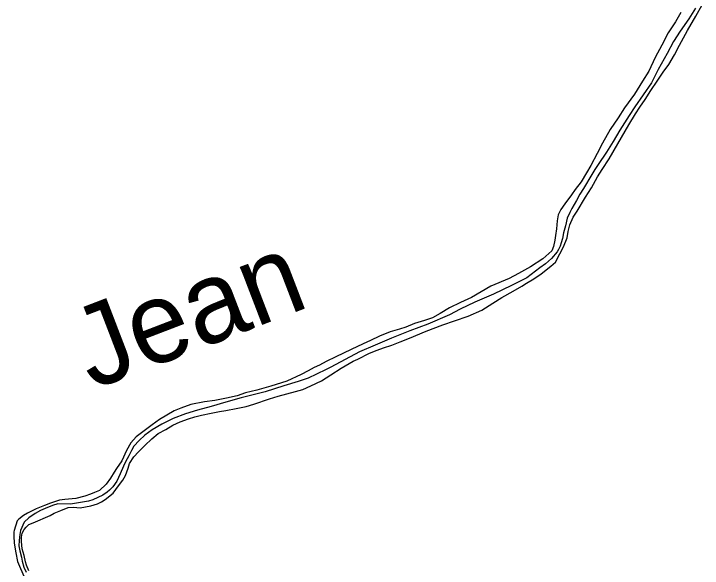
# Model space of a CAD drawing. Extents: x 31699 to 244310, y -8841 to 11474.
# Drawn here: x 98172.5 to 98471.9, y 2323.3 to 2564.4 of the extents above; entities that cross this region are included whole.
import ezdxf

# ---------------------------------------------------------------- set-up
doc = ezdxf.new("R2010")
doc.units = 0
doc.layers.add('R_Draft', color=7, linetype='Continuous')
doc.layers.add('R_Logo', color=7, linetype='Continuous')

msp = doc.modelspace()

# ---------------------------------------------------------------- linework, layer by layer
at = {"layer": 'R_Draft'}
for points in [[(98384.79, 2440.98), (98389.71, 2443.79), (98393.5, 2446), (98395.56, 2447.21), (98398.62, 2449.08), (98401.94, 2451.23), (98406.13, 2454.64), (98408.05, 2456.38), (98409.97, 2459.99), (98411.56, 2462.99), (98413.15, 2467), (98413.68, 2469.67), (98414.4, 2472.61), (98415.86, 2475.89), (98417.51, 2478.49), (98421.22, 2484.64), (98423.81, 2488.72), (98426.39, 2493.53), (98428.38, 2496.67), (98431.43, 2501.35), (98435.21, 2507.77), (98436.87, 2510.57), (98440.05, 2516.06), (98442.9, 2520.87), (98444.82, 2523.81), (98447.14, 2527.08), (98449.53, 2530.96), (98452.31, 2535.04), (98454.9, 2538.92), (98457.35, 2542.33), (98459.87, 2546.54), (98462.06, 2550.75), (98465.57, 2557.03), (98469.08, 2563.31), (98471.93, 2568.19)], [(98384.79, 2440.98), (98389.71, 2443.79), (98393.5, 2446), (98395.56, 2447.21), (98398.62, 2449.08), (98401.94, 2451.23), (98406.13, 2454.64), (98408.05, 2456.38), (98409.97, 2459.99), (98411.56, 2462.99), (98413.15, 2467), (98413.68, 2469.67), (98414.4, 2472.61), (98415.86, 2475.89), (98417.51, 2478.49), (98421.22, 2484.64), (98423.81, 2488.72), (98426.39, 2493.53), (98428.38, 2496.67), (98431.43, 2501.35), (98435.21, 2507.77), (98436.87, 2510.57), (98440.05, 2516.06), (98442.9, 2520.87), (98444.82, 2523.81), (98447.14, 2527.08), (98449.53, 2530.96), (98452.31, 2535.04), (98454.9, 2538.92), (98457.35, 2542.33), (98459.87, 2546.54), (98462.06, 2550.75), (98465.57, 2557.03), (98469.08, 2563.31), (98471.93, 2568.19)], [(98462.68, 2564.9), (98460.36, 2560.82), (98457.18, 2556.01), (98454.33, 2550.73), (98451.48, 2545.38), (98448.64, 2539.44), (98445.99, 2535.03), (98442.47, 2529.41), (98438.1, 2523.53), (98435.31, 2519.18), (98431.86, 2514.04), (98428.48, 2508.09), (98426.3, 2503.61), (98423.52, 2498.4), (98421.53, 2495.19), (98419.28, 2491.31), (98416.69, 2487.97), (98415.03, 2485.63), (98412.18, 2481.75), (98410.45, 2479.28), (98409.33, 2476.94), (98408.87, 2474.34), (98408.55, 2470.86), (98408.15, 2467.99), (98407.83, 2465.92), (98407.3, 2463.19), (98406.57, 2461.31), (98402.66, 2457.84), (98397.27, 2454.35), (98392.02, 2451.4), (98387.9, 2449.19), (98380.05, 2445.97), (98371.54, 2441.01), (98366.76, 2438.8), (98361.97, 2436.45), (98357.98, 2434.04), (98354.66, 2432.23), (98351.2, 2431.02), (98349.73, 2430.55), (98346.74, 2429.68), (98343.08, 2428.14), (98340.22, 2427.2), (98336.16, 2426.05), (98331.51, 2424.24), (98327.59, 2422.36), (98324.39, 2420.89), (98319.21, 2418.41), (98312.63, 2415.19), (98308.37, 2413.18), (98305.44, 2411.64), (98303.18, 2410.63), (98300.46, 2409.09), (98297.47, 2407.55), (98291.28, 2404.6), (98284.36, 2402.38), (98278.24, 2400.76), (98273.32, 2399.49), (98269.59, 2398.28), (98265, 2397.2), (98259.95, 2396.19), (98255.49, 2395.58), (98249.5, 2394.49), (98245.11, 2392.95), (98242.25, 2391.74), (98239.06, 2389.87), (98235.93, 2387.99), (98232.74, 2385.65), (98225.7, 2380.43), (98223.38, 2377.82), (98221.52, 2374.54), (98219.47, 2370), (98217.15, 2366.66), (98216.09, 2365.05), (98214.57, 2362.51)], [(98462.68, 2564.9), (98460.36, 2560.82), (98457.18, 2556.01), (98454.33, 2550.73), (98451.48, 2545.38), (98448.64, 2539.44), (98445.99, 2535.03), (98442.47, 2529.41), (98438.1, 2523.53), (98435.31, 2519.18), (98431.86, 2514.04), (98428.48, 2508.09), (98426.3, 2503.61), (98423.52, 2498.4), (98421.53, 2495.19), (98419.28, 2491.31), (98416.69, 2487.97), (98415.03, 2485.63), (98412.18, 2481.75), (98410.45, 2479.28), (98409.33, 2476.94), (98408.87, 2474.34), (98408.55, 2470.86), (98408.15, 2467.99), (98407.83, 2465.92), (98407.3, 2463.19), (98406.57, 2461.31), (98402.66, 2457.84), (98397.27, 2454.35), (98392.02, 2451.4), (98387.9, 2449.19), (98380.05, 2445.97), (98371.54, 2441.01), (98366.76, 2438.8), (98361.97, 2436.45), (98357.98, 2434.04), (98354.66, 2432.23), (98351.2, 2431.02), (98349.73, 2430.55), (98346.74, 2429.68), (98343.08, 2428.14), (98340.22, 2427.2), (98336.16, 2426.05), (98331.51, 2424.24), (98327.59, 2422.36), (98324.39, 2420.89), (98319.21, 2418.41), (98312.63, 2415.19), (98308.37, 2413.18), (98305.44, 2411.64), (98303.18, 2410.63), (98300.46, 2409.09), (98297.47, 2407.55), (98291.28, 2404.6), (98284.36, 2402.38), (98278.24, 2400.76), (98273.32, 2399.49), (98269.59, 2398.28), (98265, 2397.2), (98259.95, 2396.19), (98255.49, 2395.58), (98249.5, 2394.49), (98245.11, 2392.95), (98242.25, 2391.74), (98239.06, 2389.87), (98235.93, 2387.99), (98232.74, 2385.65), (98225.7, 2380.43), (98223.38, 2377.82), (98221.52, 2374.54), (98219.47, 2370), (98217.15, 2366.66), (98216.09, 2365.05), (98214.57, 2362.51)], [(98179.06, 2322.12), (98177.98, 2324.59), (98177.65, 2326.05), (98176.97, 2328.79), (98176.17, 2331.79), (98175.83, 2334.93), (98175.89, 2336.86), (98176.08, 2338.53), (98177.01, 2340.14), (98177.94, 2341.21), (98179, 2342.28), (98180.86, 2343.08), (98188.38, 2346.24), (98190.11, 2347.24), (98192.9, 2348.38), (98196.09, 2349.72), (98198.42, 2349.86), (98201.42, 2349.6), (98206.01, 2350.41), (98208.94, 2351.35), (98210.6, 2352.22), (98212.19, 2353.23), (98215.65, 2355.97), (98218.1, 2359.05), (98219.89, 2361.59), (98221.15, 2363.66), (98222.21, 2366.87), (98222.87, 2368.81), (98224.66, 2371.75), (98226.78, 2373.95), (98229.44, 2376.63), (98232.5, 2379.51), (98235.28, 2381.85), (98238.61, 2383.59), (98241.73, 2385.47), (98244.93, 2386.94), (98248.45, 2388.22), (98251.31, 2389.16), (98254.17, 2389.83), (98258.36, 2390.71), (98261.96, 2391.45), (98264.69, 2391.92), (98269.21, 2392.67), (98273.54, 2393.68), (98276.93, 2394.62), (98283.65, 2396.9), (98287.44, 2398.11), (98291.3, 2399.19), (98295.09, 2400.2), (98298.15, 2401.07), (98301.74, 2402.55), (98306.33, 2404.83), (98310.38, 2407.44), (98314.84, 2410.32), (98320.09, 2413.27), (98322.08, 2414.14), (98327.27, 2416.76), (98330.53, 2418.1), (98333.25, 2419.17), (98336.98, 2420.31), (98340.5, 2421.66), (98345.36, 2423.67), (98351.14, 2426.08), (98354.87, 2427.56), (98359.06, 2429.17), (98364.25, 2430.79), (98370.1, 2432.87), (98376.02, 2435.55), (98380.8, 2438.5), (98384.79, 2440.98)], [(98179.06, 2322.12), (98177.98, 2324.59), (98177.65, 2326.05), (98176.97, 2328.79), (98176.17, 2331.79), (98175.83, 2334.93), (98175.89, 2336.86), (98176.08, 2338.53), (98177.01, 2340.14), (98177.94, 2341.21), (98179, 2342.28), (98180.86, 2343.08), (98188.38, 2346.24), (98190.11, 2347.24), (98192.9, 2348.38), (98196.09, 2349.72), (98198.42, 2349.86), (98201.42, 2349.6), (98206.01, 2350.41), (98208.94, 2351.35), (98210.6, 2352.22), (98212.19, 2353.23), (98215.65, 2355.97), (98218.1, 2359.05), (98219.89, 2361.59), (98221.15, 2363.66), (98222.21, 2366.87), (98222.87, 2368.81), (98224.66, 2371.75), (98226.78, 2373.95), (98229.44, 2376.63), (98232.5, 2379.51), (98235.28, 2381.85), (98238.61, 2383.59), (98241.73, 2385.47), (98244.93, 2386.94), (98248.45, 2388.22), (98251.31, 2389.16), (98254.17, 2389.83), (98258.36, 2390.71), (98261.96, 2391.45), (98264.69, 2391.92), (98269.21, 2392.67), (98273.54, 2393.68), (98276.93, 2394.62), (98283.65, 2396.9), (98287.44, 2398.11), (98291.3, 2399.19), (98295.09, 2400.2), (98298.15, 2401.07), (98301.74, 2402.55), (98306.33, 2404.83), (98310.38, 2407.44), (98314.84, 2410.32), (98320.09, 2413.27), (98322.08, 2414.14), (98327.27, 2416.76), (98330.53, 2418.1), (98333.25, 2419.17), (98336.98, 2420.31), (98340.5, 2421.66), (98345.36, 2423.67), (98351.14, 2426.08), (98354.87, 2427.56), (98359.06, 2429.17), (98364.25, 2430.79), (98370.1, 2432.87), (98376.02, 2435.55), (98380.8, 2438.5), (98384.79, 2440.98)], [(98214.57, 2362.51), (98212.71, 2359.91), (98209.72, 2357.1), (98207.53, 2356.16), (98205.86, 2355.49), (98203.4, 2354.68), (98199.54, 2353.67), (98194.75, 2353.19), (98192.42, 2352.92), (98188.5, 2351.58), (98185.84, 2350.64), (98182.18, 2349.16), (98179.65, 2347.82), (98178.45, 2347.22), (98176.73, 2346.21), (98174.67, 2344.67), (98173.94, 2343.94), (98172.62, 2339.66), (98172.48, 2339.19), (98172.49, 2337.26), (98172.7, 2334.25), (98173.38, 2330.05), (98174.12, 2326.25), (98177.33, 2318.84)], [(98214.57, 2362.51), (98212.71, 2359.91), (98209.72, 2357.1), (98207.53, 2356.16), (98205.86, 2355.49), (98203.4, 2354.68), (98199.54, 2353.67), (98194.75, 2353.19), (98192.42, 2352.92), (98188.5, 2351.58), (98185.84, 2350.64), (98182.18, 2349.16), (98179.65, 2347.82), (98178.45, 2347.22), (98176.73, 2346.21), (98174.67, 2344.67), (98173.94, 2343.94), (98172.62, 2339.66), (98172.48, 2339.19), (98172.49, 2337.26), (98172.7, 2334.25), (98173.38, 2330.05), (98174.12, 2326.25), (98177.33, 2318.84)]]:
    msp.add_lwpolyline(points, dxfattribs=at)
at = {"layer": 'R_Logo'}
msp.add_lwpolyline([(98469, 2566.78), (98466.15, 2562.17), (98462.31, 2556.82), (98459.39, 2552.28), (98456.61, 2547.13), (98452.76, 2540.18), (98449.92, 2534.37), (98446.2, 2529.08), (98442.56, 2523.94), (98440.17, 2520.19), (98436.13, 2513.71), (98433.21, 2508.76), (98430.36, 2504.22), (98426.71, 2498.8), (98425.25, 2496.67), (98423.93, 2494.46), (98420.35, 2488.38), (98418.62, 2485.97), (98417.17, 2483.23), (98415.25, 2479.76), (98414.39, 2478.02), (98413.13, 2475.55), (98412.4, 2472.21), (98411.61, 2469.14), (98411.15, 2466.66), (98410.63, 2464.73), (98410.1, 2463.26), (98409.44, 2461.92), (98408.77, 2460.92), (98406.32, 2457.91), (98403.79, 2455.57), (98401.27, 2453.89), (98395.69, 2449.61), (98389.04, 2446.26), (98381.19, 2442.44), (98373.08, 2439.01), (98366.63, 2435.86), (98362.04, 2433.45), (98352.53, 2429.43), (98344.69, 2426.47), (98336.84, 2423.32), (98329.72, 2420.3), (98322.87, 2417.35), (98310.44, 2410.71), (98308.31, 2409.77), (98304.19, 2407.63), (98300.53, 2405.95), (98296.14, 2404.41), (98289.89, 2402.66), (98281.84, 2399.97), (98271.46, 2397.35), (98264.68, 2395.46), (98258.29, 2393.65), (98252.37, 2391.96), (98247.25, 2390.42), (98241.86, 2388.4), (98236.94, 2385.99), (98232.75, 2383.51), (98229.56, 2381.1), (98227.04, 2378.89), (98224.71, 2376.35), (98223.65, 2374.55), (98222.46, 2372.14), (98221.07, 2369.54), (98220.21, 2367.6), (98218.82, 2364.32), (98217.37, 2361.18), (98215.64, 2358.71), (98214.11, 2357.24), (98213.12, 2356.37), (98211.26, 2355.1), (98206.87, 2353.08), (98205.01, 2352.48), (98197.09, 2351.19), (98191.63, 2351.25), (98189.3, 2350.51), (98186.17, 2349.3), (98184.18, 2348.36), (98181.78, 2347.09), (98178.99, 2345.15), (98177.07, 2343.34), (98175.41, 2339.67), (98175.08, 2337.93), (98174.83, 2335.33), (98174.7, 2333.06), (98175.17, 2330.86), (98175.84, 2328.12), (98176.12, 2326.39), (98176.92, 2323.78), (98177.86, 2321.52)], dxfattribs=at)
msp.add_lwpolyline([(98469, 2566.78), (98466.15, 2562.17), (98462.31, 2556.82), (98459.39, 2552.28), (98456.61, 2547.13), (98452.76, 2540.18), (98449.92, 2534.37), (98446.2, 2529.08), (98442.56, 2523.94), (98440.17, 2520.19), (98436.13, 2513.71), (98433.21, 2508.76), (98430.36, 2504.22), (98426.71, 2498.8), (98425.25, 2496.67), (98423.93, 2494.46), (98420.35, 2488.38), (98418.62, 2485.97), (98417.17, 2483.23), (98415.25, 2479.76), (98414.39, 2478.02), (98413.13, 2475.55), (98412.4, 2472.21), (98411.61, 2469.14), (98411.15, 2466.66), (98410.63, 2464.73), (98410.1, 2463.26), (98409.44, 2461.92), (98408.77, 2460.92), (98406.32, 2457.91), (98403.79, 2455.57), (98401.27, 2453.89), (98395.69, 2449.61), (98389.04, 2446.26), (98381.19, 2442.44), (98373.08, 2439.01), (98366.63, 2435.86), (98362.04, 2433.45), (98352.53, 2429.43), (98344.69, 2426.47), (98336.84, 2423.32), (98329.72, 2420.3), (98322.87, 2417.35), (98310.44, 2410.71), (98308.31, 2409.77), (98304.19, 2407.63), (98300.53, 2405.95), (98296.14, 2404.41), (98289.89, 2402.66), (98281.84, 2399.97), (98271.46, 2397.35), (98264.68, 2395.46), (98258.29, 2393.65), (98252.37, 2391.96), (98247.25, 2390.42), (98241.86, 2388.4), (98236.94, 2385.99), (98232.75, 2383.51), (98229.56, 2381.1), (98227.04, 2378.89), (98224.71, 2376.35), (98223.65, 2374.55), (98222.46, 2372.14), (98221.07, 2369.54), (98220.21, 2367.6), (98218.82, 2364.32), (98217.37, 2361.18), (98215.64, 2358.71), (98214.11, 2357.24), (98213.12, 2356.37), (98211.26, 2355.1), (98206.87, 2353.08), (98205.01, 2352.48), (98197.09, 2351.19), (98191.63, 2351.25), (98189.3, 2350.51), (98186.17, 2349.3), (98184.18, 2348.36), (98181.78, 2347.09), (98178.99, 2345.15), (98177.07, 2343.34), (98175.41, 2339.67), (98175.08, 2337.93), (98174.83, 2335.33), (98174.7, 2333.06), (98175.17, 2330.86), (98175.84, 2328.12), (98176.12, 2326.39), (98176.92, 2323.78), (98177.86, 2321.52)], dxfattribs=at)

# ---------------------------------------------------------------- texts
at = {"layer": 'R_Draft'}
msp.add_text('Jean', height=35.2, rotation=21, dxfattribs=at).set_placement((98206.63, 2400.7))

doc.saveas('drawing.dxf')
